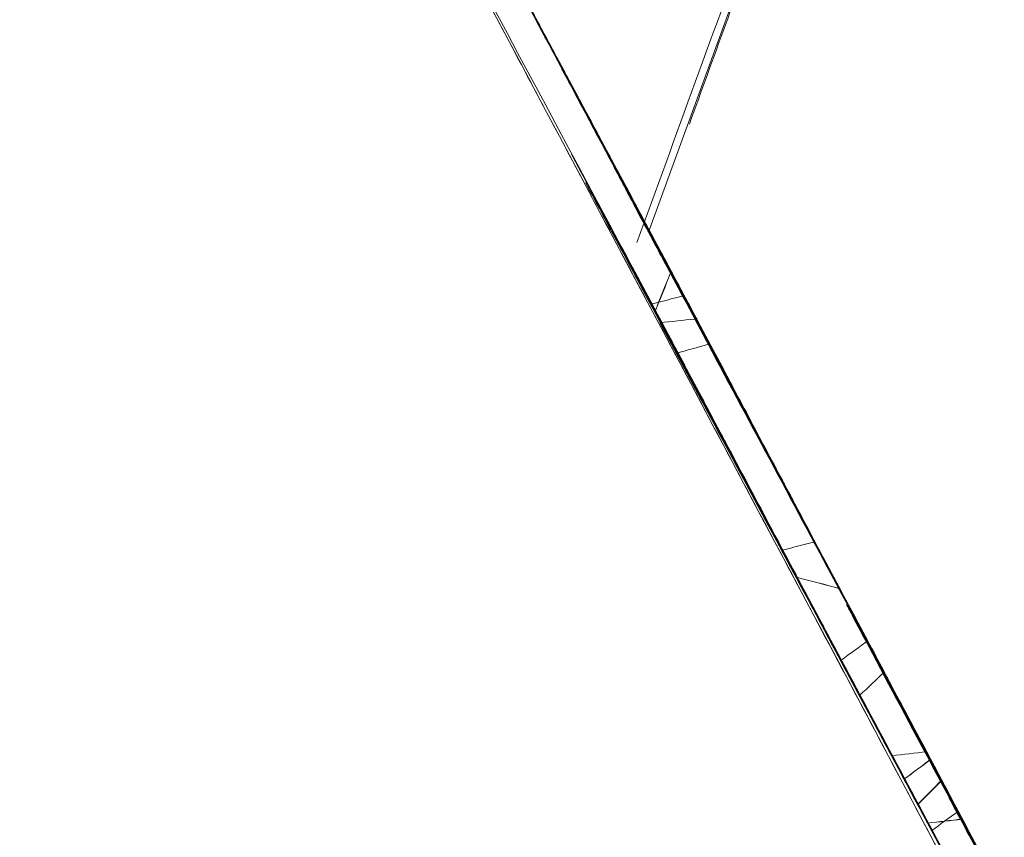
# Model space of a CAD drawing. Header units: millimetres. Extents: x -10 to 594, y 0 to 420.
# Tile 151 of 656: x 203.334 to 203.528, y 149.205 to 149.365. Entities that reach past the tile are written whole.
import ezdxf
from ezdxf.lldxf.tags import DXFTag

# ---------------------------------------------------------------- set-up
doc = ezdxf.new("R2010")
doc.units = ezdxf.units.MM
doc.layers.add('1', color=7, linetype='Continuous', true_color=0xffffff)
doc.styles.add('Calibri', font='txt')
tags = doc.linetypes.add('DASHED', pattern=[25.72, 12.86, -12.86]).pattern_tags.tags
tags[6:7] = [DXFTag(74, 4), DXFTag(75, 0), DXFTag(340, '0'), DXFTag(46, 0.0), DXFTag(50, 0.0), DXFTag(44, 0.0), DXFTag(45, 0.0)]
tags[4:5] = [DXFTag(74, 4), DXFTag(75, 0), DXFTag(340, '0'), DXFTag(46, 0.0), DXFTag(50, 0.0), DXFTag(44, 0.0), DXFTag(45, 0.0)]
doc.dimstyles.get("Standard").update_dxf_attribs({"dimtxt": 0.18, "dimasz": 0.18, "dimexe": 0.18, "dimexo": 0.0625, "dimgap": 0.09, "dimtad": 0, "dimtih": 1, "dimtoh": 1, "dimdec": 4, "dimzin": 0, "dimdsep": 46, "dimtxsty": 'Standard', "dimcen": 0.09, "dimadec": 0, "dimazin": 0, "dimtfac": 1, "dimtdec": 4, "dimtofl": 0, "dimtmove": 0, "dimatfit": 3, "dimfxl": 0, "dimtolj": 1, "dimtzin": 0, "dimarcsym": 0})

# ---------------------------------------------------------------- blocks, each defined once
blk = doc.blocks.new('_U4')
at = {"layer": '1', "color": 18, "lineweight": 13}
for p, q in [((224.19727, 149.33035), (306.66374, 149.33035)), ((304.66374, 149.33035), (304.66374, 62.14488)), ((177.52722, 108.2972), (306.66374, 108.2972))]:
    blk.add_line(p, q, dxfattribs=at)
at = {"layer": '1', "color": 18}
for points in [[(304.66374, 149.33035), (305.60157, 145.83035), (303.72592, 145.83035)], [(304.66374, 108.2972), (303.72592, 111.7972), (305.60157, 111.79721)]]:
    blk.add_solid(points, dxfattribs=at)
at = {"layer": '1', "color": 18, "linetype": 'Continuous', "lineweight": 13, "char_height": 3.5, "attachment_point": 7, "rotation": 90, "line_spacing_factor": 1.399613, "style": 'Calibri'}
for s, insert in [('\\fCalibri|b0|i0;\\W1.0000;SINGLE POINT LIFT* EYE', (315.32677, 51.34946)), ('\\fCalibri|b0|i0;\\W1.0000;0.82', (308.00388, 51.34946))]:
    blk.add_mtext(s, dxfattribs=dict(at, insert=insert))
blk = doc.blocks.new('_U5')
at = {"layer": '1', "color": 18, "lineweight": 13}
for p, q in [((130.42265, 152.16552), (67.06529, 152.16552)), ((69.06529, 152.16552), (69.06529, 136.56803)), ((69.06529, 108.51761), (69.06529, 124.11511)), ((276.7879, 108.51761), (67.06529, 108.51761))]:
    blk.add_line(p, q, dxfattribs=at)
at = {"layer": '1', "color": 18}
for points in [[(69.06529, 152.16552), (70.00312, 148.66553), (68.12747, 148.66552)], [(69.06529, 108.51761), (68.12747, 112.01761), (70.00312, 112.01762)]]:
    blk.add_solid(points, dxfattribs=at)
at = {"layer": '1', "color": 18, "linetype": 'Continuous', "lineweight": 13, "insert": (72.40543, 125.77261), "char_height": 3.5, "attachment_point": 7, "rotation": 90, "line_spacing_factor": 1.399613, "style": 'Calibri'}
blk.add_mtext('\\fCalibri|b0|i0;\\W1.0000;0.87', dxfattribs=at)
blk = doc.blocks.new('_U6')
at = {"layer": '1', "color": 18, "lineweight": 13}
for p, q in [((231.19548, 189.81217), (323.00564, 189.81217)), ((321.00564, 189.81217), (321.00564, 155.28115)), ((321.00564, 108.2972), (321.00564, 142.82823)), ((177.52722, 108.2972), (323.00564, 108.2972))]:
    blk.add_line(p, q, dxfattribs=at)
at = {"layer": '1', "color": 18}
for points in [[(321.00564, 189.81217), (321.94346, 186.31218), (320.06782, 186.31217)], [(321.00564, 108.2972), (320.06782, 111.7972), (321.94346, 111.79721)]]:
    blk.add_solid(points, dxfattribs=at)
at = {"layer": '1', "color": 18, "linetype": 'Continuous', "lineweight": 13, "char_height": 3.5, "attachment_point": 7, "rotation": 90, "line_spacing_factor": 1.399613, "style": 'Calibri'}
for s, insert in [('\\fCalibri|b0|i0;\\W1.0000;LIFTING STROPS* EYE', (331.66867, 125.36451)), ('\\fCalibri|b0|i0;\\W1.0000;2.18', (324.34577, 144.48573))]:
    blk.add_mtext(s, dxfattribs=dict(at, insert=insert))
blk = doc.blocks.new('_U8')
at = {"layer": '1', "color": 18, "lineweight": 13}
for p, q in [((209.04612, 155.04559), (47.06469, 155.04559)), ((49.06469, 155.04559), (49.06469, 138.00807)), ((49.06469, 108.51764), (49.06469, 125.55516)), ((276.7879, 108.51764), (47.06469, 108.51764))]:
    blk.add_line(p, q, dxfattribs=at)
at = {"layer": '1', "color": 18}
for points in [[(49.06469, 155.04559), (50.00251, 151.54559), (48.12687, 151.54559)], [(49.06469, 108.51764), (48.12687, 112.01764), (50.00251, 112.01765)]]:
    blk.add_solid(points, dxfattribs=at)
at = {"layer": '1', "color": 18, "linetype": 'Continuous', "lineweight": 13, "insert": (52.40482, 127.21266), "char_height": 3.5, "attachment_point": 7, "rotation": 90, "line_spacing_factor": 1.399613, "style": 'Calibri'}
blk.add_mtext('\\fCalibri|b0|i0;\\W1.0000;0.93', dxfattribs=at)

msp = doc.modelspace()

# ---------------------------------------------------------------- linework, layer by layer
at = {"layer": '1', "color": 155, "linetype": 'DASHED', "lineweight": 13}
msp.add_line((203.47994, 149.38415), (203.45796, 149.32366), dxfattribs=at)
msp.add_line((203.47994, 149.38415), (203.45796, 149.32366), dxfattribs=at)
at = {"layer": '1', "color": 155, "linetype": 'Continuous', "lineweight": 18}
msp.add_line((203.47957, 149.28338), (203.48007, 149.28247), dxfattribs=at)
for points, knots in [([(203.87674, 147.2864), (203.79781, 147.4347), (203.64099, 147.72968), (203.34149, 148.2938), (203.01215, 148.91434), (202.74375, 149.41856), (202.67982, 149.53829), (202.67982, 149.53829)], [0, 0, 0, 0, 0.125, 0.25, 0.5, 0.75, 1, 1, 1, 1]), ([(202.67982, 149.53829), (202.67992, 149.53809), (202.74389, 149.41828), (203.01215, 148.91434), (203.34149, 148.2938), (203.64099, 147.72968), (203.79781, 147.4347), (203.87674, 147.2864)], [0, 0, 0, 0, 0.249695, 0.499797, 0.749898, 0.874949, 1, 1, 1, 1]), ([(203.89065, 147.29245), (203.81225, 147.43995), (203.6565, 147.73332), (203.35905, 148.29434), (203.032, 148.91142), (202.76552, 149.41273), (202.70206, 149.53175), (202.70206, 149.53174)], [0, 0, 0, 0, 0.125, 0.25, 0.5, 0.75, 1, 1, 1, 1]), ([(202.70206, 149.53174), (202.70206, 149.53174), (202.76552, 149.41273), (203.032, 148.91142), (203.35905, 148.29434), (203.6565, 147.73332), (203.81225, 147.43995), (203.89065, 147.29245)], [0, 0, 0, 0, 0.25, 0.5, 0.75, 0.875, 1, 1, 1, 1]), ([(204.40352, 147.52608), (204.33394, 147.65697), (204.19588, 147.91704), (203.93276, 148.41355), (203.64432, 148.95834), (203.41025, 149.39945), (203.35474, 149.50382), (203.35474, 149.50381)], [0, 0, 0, 0, 0.125, 0.25, 0.5, 0.75, 1, 1, 1, 1]), ([(203.35474, 149.50381), (203.35474, 149.50381), (203.35559, 149.50221), (203.35944, 149.49497), (203.36586, 149.4829), (203.37481, 149.46604), (203.38623, 149.44455), (203.40009, 149.41847), (203.41635, 149.38785), (203.435, 149.35274), (203.45597, 149.31325), (203.47923, 149.26944), (203.50473, 149.22137), (203.53242, 149.16918), (203.56215, 149.11314), (203.5938, 149.05344), (203.62734, 148.99018), (203.66269, 148.92347), (203.69978, 148.85347), (203.73854, 148.78033), (203.77891, 148.7041), (203.82084, 148.62494), (203.86414, 148.5432), (203.90865, 148.45914), (203.95432, 148.37293), (204.00109, 148.28464), (204.04887, 148.19447), (204.09755, 148.10259), (204.14711, 148.00911), (204.18209, 147.94314), (204.20193, 147.90574), (204.20637, 147.89738), (204.2108, 147.88903), (204.21523, 147.88066), (204.21967, 147.8723), (204.22411, 147.86393), (204.22855, 147.85556), (204.233, 147.84718), (204.23744, 147.83881), (204.24189, 147.83042), (204.24634, 147.82204), (204.25079, 147.81365), (204.25525, 147.80525), (204.2597, 147.79686), (204.26416, 147.78846), (204.26862, 147.78005), (204.27309, 147.77164), (204.27755, 147.76323), (204.28202, 147.75481), (204.28649, 147.74639), (204.29096, 147.73797), (204.29543, 147.72954), (204.29991, 147.72111), (204.30439, 147.71268), (204.30887, 147.70424), (204.31335, 147.69579), (204.31784, 147.68735), (204.32233, 147.6789), (204.32682, 147.67044), (204.33131, 147.66198), (204.33581, 147.65352), (204.3403, 147.64505), (204.3448, 147.63658), (204.34931, 147.62811), (204.35381, 147.61963), (204.35832, 147.61114), (204.36283, 147.60265), (204.36734, 147.59416), (204.37185, 147.58567), (204.37637, 147.57717), (204.38089, 147.56866), (204.38541, 147.56015), (204.38994, 147.55164), (204.39446, 147.54312), (204.39899, 147.5346), (204.40201, 147.52892), (204.40352, 147.52608)], [0, 0, 0, 0, 0.031081, 0.062158, 0.093305, 0.1246, 0.155888, 0.187056, 0.218181, 0.249337, 0.280514, 0.31167, 0.342879, 0.374214, 0.405539, 0.436746, 0.467909, 0.4991, 0.530268, 0.561397, 0.592563, 0.623843, 0.655121, 0.686287, 0.717423, 0.748611, 0.779829, 0.811039, 0.842328, 0.873781, 0.876531, 0.879279, 0.882027, 0.884774, 0.887519, 0.890264, 0.893008, 0.895752, 0.898494, 0.901236, 0.903978, 0.906719, 0.909459, 0.912199, 0.914939, 0.917678, 0.920417, 0.923156, 0.925895, 0.928633, 0.931372, 0.934111, 0.936849, 0.939588, 0.942328, 0.945067, 0.947807, 0.950547, 0.953288, 0.956029, 0.95877, 0.961513, 0.964256, 0.966999, 0.969744, 0.972489, 0.975235, 0.977982, 0.98073, 0.98348, 0.98623, 0.988981, 0.991734, 0.994488, 0.997243, 1, 1, 1, 1]), ([(202.54118, 149.49839), (202.54118, 149.49839), (202.60633, 149.37778), (202.87999, 148.8697), (203.21596, 148.24424), (203.52139, 147.67581), (203.68121, 147.37869), (203.76163, 147.22935)], [0, 0, 0, 0, 0.249998, 0.499996, 0.749994, 0.874994, 1, 1, 1, 1]), ([(203.76162, 147.22935), (203.68122, 147.37867), (203.5214, 147.67577), (203.21598, 148.24418), (202.88001, 148.86963), (202.60939, 149.37205), (202.54341, 149.49422), (202.54132, 149.49809)], [0, 0, 0, 0, 0.126041, 0.25209, 0.504187, 0.756285, 1, 1, 1, 1]), ([(203.74123, 147.21788), (203.66117, 147.36624), (203.50202, 147.66143), (203.19786, 148.22624), (202.86328, 148.8477), (202.59091, 149.3523), (202.52611, 149.47203), (202.52611, 149.47203)], [0, 0, 0, 0, 0.125, 0.25, 0.5, 0.75, 1, 1, 1, 1]), ([(202.5262, 149.47185), (202.5282, 149.46816), (202.5938, 149.34694), (202.86328, 148.8477), (203.19786, 148.22624), (203.50202, 147.66143), (203.66117, 147.36624), (203.74123, 147.21788)], [0, 0, 0, 0, 0.243975, 0.495984, 0.747992, 0.873996, 1, 1, 1, 1]), ([(203.56889, 147.13152), (203.48595, 147.28255), (203.32101, 147.58319), (203.00551, 148.15873), (202.65827, 148.79229), (202.37574, 149.30659), (202.30856, 149.4286), (202.30856, 149.4286)], [0, 0, 0, 0, 0.125007, 0.250006, 0.500004, 0.750002, 1, 1, 1, 1]), ([(202.3086, 149.42848), (202.3087, 149.4283), (202.37592, 149.30623), (202.65829, 148.7922), (203.00553, 148.15866), (203.32102, 147.58314), (203.48595, 147.28252), (203.56887, 147.13151)], [0, 0, 0, 0, 0.249721, 0.499816, 0.749912, 0.87496, 1, 1, 1, 1]), ([(203.40455, 149.42416), (203.41501, 149.40461), (203.43593, 149.3655), (203.45684, 149.3264), (203.46729, 149.30686)], [0, 0, 0, 0, 0.499991, 1, 1, 1, 1]), ([(202.33095, 149.42246), (202.33095, 149.42246), (202.39765, 149.30116), (202.67821, 148.78974), (203.02308, 148.15963), (203.33646, 147.58718), (203.50031, 147.28815), (203.58268, 147.13793)], [0, 0, 0, 0, 0.25, 0.5, 0.75, 0.875, 1, 1, 1, 1]), ([(203.58268, 147.13793), (203.50031, 147.28815), (203.33646, 147.58718), (203.02308, 148.15963), (202.67821, 148.78974), (202.39765, 149.30116), (202.33095, 149.42246), (202.33095, 149.42246)], [0, 0, 0, 0, 0.125, 0.25, 0.5, 0.75, 1, 1, 1, 1]), ([(203.40801, 149.41765), (203.41871, 149.39765), (203.44028, 149.35731), (203.46184, 149.31698), (203.47272, 149.29664)], [0, 0, 0, 0, 0.49565, 1, 1, 1, 1]), ([(203.47385, 149.29452), (203.46373, 149.31342), (203.44368, 149.35091), (203.42362, 149.3884), (203.41368, 149.40698)], [0, 0, 0, 0, 0.50441, 1, 1, 1, 1]), ([(203.47583, 149.2907), (203.46647, 149.3082), (203.44804, 149.34266), (203.42961, 149.37712), (203.42054, 149.39408)], [0, 0, 0, 0, 0.50789, 1, 1, 1, 1]), ([(202.16851, 149.38493), (202.16851, 149.38493), (202.23691, 149.26213), (202.5248, 148.74421), (202.87891, 148.10586), (203.20056, 147.5261), (203.36863, 147.22338), (203.4531, 147.07135)], [0, 0, 0, 0, 0.249999, 0.499998, 0.749997, 0.874996, 1, 1, 1, 1]), ([(203.45309, 147.07135), (203.36863, 147.22336), (203.20057, 147.52607), (202.87892, 148.10583), (202.52481, 148.74417), (202.23693, 149.26208), (202.16848, 149.38497), (202.16853, 149.38488), (202.16853, 149.38488)], [0, 0, 0, 0, 0.124949, 0.249903, 0.49981, 0.749718, 0.999625, 1, 1, 1, 1]), ([(203.46797, 149.30552), (203.46178, 149.31709), (203.4494, 149.34024), (203.43702, 149.36339), (203.43084, 149.37496)], [0, 0, 0, 0, 0.50019, 1, 1, 1, 1]), ([(202.82963, 149.37053), (202.82963, 149.37052), (202.88785, 149.26105), (203.13328, 148.7984), (203.43567, 148.22711), (203.71099, 147.70726), (203.85515, 147.43542), (203.9277, 147.29878)], [0, 0, 0, 0, 0.25, 0.5, 0.75, 0.875, 1, 1, 1, 1]), ([(203.9277, 147.29878), (203.85515, 147.43542), (203.71099, 147.70726), (203.43567, 148.22711), (203.13328, 148.7984), (202.88785, 149.26105), (202.82963, 149.37053), (202.82963, 149.37052)], [0, 0, 0, 0, 0.125, 0.25, 0.5, 0.75, 1, 1, 1, 1]), ([(202.15343, 149.35825), (202.15343, 149.35825), (202.22148, 149.23633), (202.50805, 148.72187), (202.86072, 148.08753), (203.18107, 147.51139), (203.34844, 147.21059), (203.43255, 147.05954)], [0, 0, 0, 0, 0.25, 0.5, 0.75, 0.875, 1, 1, 1, 1]), ([(203.43255, 147.05954), (203.34844, 147.21059), (203.18107, 147.51139), (202.86072, 148.08753), (202.50805, 148.72187), (202.22689, 149.22662), (202.15738, 149.35117), (202.15376, 149.35766)], [0, 0, 0, 0, 0.126795, 0.25359, 0.50718, 0.76077, 1, 1, 1, 1]), ([(203.4409, 149.35578), (203.45091, 149.33706), (203.47096, 149.29957), (203.49101, 149.26208), (203.50105, 149.24331)], [0, 0, 0, 0, 0.499331, 1, 1, 1, 1]), ([(203.49555, 149.25355), (203.48666, 149.27017), (203.46917, 149.30287), (203.45168, 149.33556), (203.44309, 149.35163)], [0, 0, 0, 0, 0.508353, 1, 1, 1, 1]), ([(203.45499, 149.32982), (203.4541, 149.33148), (203.45232, 149.33481), (203.45054, 149.33814), (203.44966, 149.3398)], [0, 0, 0, 0, 0.500871, 1, 1, 1, 1]), ([(203.45175, 149.33536), (203.45174, 149.33539), (203.45171, 149.33543), (203.45168, 149.33551), (203.45163, 149.33558), (203.45159, 149.33567), (203.45155, 149.33575), (203.4515, 149.33584), (203.45145, 149.33593), (203.4514, 149.33603), (203.45135, 149.33613), (203.4513, 149.33622), (203.45127, 149.33627), (203.45126, 149.33629), (203.45125, 149.33632), (203.45123, 149.33635), (203.45122, 149.33637), (203.45121, 149.3364), (203.45119, 149.33643), (203.45117, 149.33646), (203.45115, 149.3365), (203.45113, 149.33654), (203.45111, 149.33659), (203.45109, 149.33663), (203.45108, 149.33664)], [0, 0, 0, 0, 0.053173, 0.105636, 0.157394, 0.208448, 0.258803, 0.308462, 0.357429, 0.405708, 0.453302, 0.500216, 0.514169, 0.533039, 0.556847, 0.585599, 0.619302, 0.657959, 0.701571, 0.750141, 0.832563, 0.901674, 0.957482, 1, 1, 1, 1]), ([(203.45108, 149.33664), (203.45112, 149.33657), (203.4512, 149.33642), (203.45131, 149.3362), (203.45143, 149.33599), (203.45155, 149.33578), (203.45166, 149.33556), (203.45177, 149.33535), (203.45188, 149.33515), (203.452, 149.33494), (203.45207, 149.33479), (203.45214, 149.33467), (203.45219, 149.33457), (203.45227, 149.33444), (203.45235, 149.33427), (203.45246, 149.33408), (203.45258, 149.33385), (203.45274, 149.33355), (203.45292, 149.33322), (203.45309, 149.33289), (203.45323, 149.33264), (203.45331, 149.33249), (203.45334, 149.33243)], [0, 0, 0, 0, 0.052548, 0.105833, 0.159858, 0.214628, 0.270146, 0.326414, 0.383437, 0.441216, 0.499755, 0.51701, 0.540402, 0.569948, 0.605658, 0.647534, 0.695582, 0.749801, 0.83233, 0.901534, 0.95742, 1, 1, 1, 1]), ([(203.46099, 149.31796), (203.46022, 149.31941), (203.45868, 149.32231), (203.45637, 149.32667), (203.45406, 149.33102), (203.45252, 149.33391), (203.45175, 149.33536)], [0, 0, 0, 0, 0.249484, 0.499312, 0.749484, 1, 1, 1, 1]), ([(203.48712, 149.2558), (203.48054, 149.2681), (203.46668, 149.29397), (203.45282, 149.31985), (203.44554, 149.33343)], [0, 0, 0, 0, 0.47511, 1, 1, 1, 1]), ([(203.45334, 149.33243), (203.45345, 149.33223), (203.45366, 149.33184), (203.45397, 149.33125), (203.45429, 149.33067), (203.4546, 149.33008), (203.45492, 149.3295), (203.4552, 149.32896), (203.45547, 149.32845), (203.45573, 149.32798), (203.45598, 149.32751), (203.45623, 149.32704), (203.45649, 149.32656), (203.45675, 149.32608), (203.457, 149.3256), (203.45718, 149.32527), (203.45726, 149.32511)], [0, 0, 0, 0, 0.080863, 0.162645, 0.245351, 0.328992, 0.413573, 0.499102, 0.567398, 0.634005, 0.698952, 0.762271, 0.823996, 0.884166, 0.942819, 1, 1, 1, 1]), ([(203.51563, 149.21583), (203.5056, 149.23459), (203.48556, 149.27206), (203.46552, 149.30953), (203.45551, 149.32823)], [0, 0, 0, 0, 0.500722, 1, 1, 1, 1]), ([(203.44919, 149.32656), (203.45948, 149.30732), (203.48006, 149.26885), (203.50063, 149.23037), (203.51093, 149.21113)], [0, 0, 0, 0, 0.499974, 1, 1, 1, 1]), ([(203.45086, 149.3238), (203.45209, 149.32147), (203.45462, 149.31671), (203.45715, 149.31195), (203.45844, 149.30952)], [0, 0, 0, 0, 0.48762, 1, 1, 1, 1]), ([(203.46097, 149.31796), (203.47092, 149.29936), (203.49084, 149.26211), (203.51077, 149.22485), (203.52075, 149.20619)], [0, 0, 0, 0, 0.499236, 1, 1, 1, 1]), ([(203.45535, 149.31565), (203.45527, 149.31581), (203.45509, 149.31614), (203.45492, 149.31647), (203.45483, 149.31663)], [0, 0, 0, 0, 0.500019, 1, 1, 1, 1]), ([(203.46228, 149.31564), (203.47093, 149.29946), (203.48799, 149.26757), (203.50505, 149.23567), (203.51346, 149.21995)], [0, 0, 0, 0, 0.507216, 1, 1, 1, 1]), ([(203.49586, 149.2395), (203.48557, 149.25874), (203.47219, 149.28376), (203.45881, 149.30877), (203.45573, 149.31453)], [0, 0, 0, 0, 0.769461, 1, 1, 1, 1]), ([(203.50828, 149.21612), (203.49961, 149.23232), (203.48324, 149.26294), (203.46686, 149.29355), (203.45915, 149.30797)], [0, 0, 0, 0, 0.529137, 1, 1, 1, 1]), ([(203.45915, 149.30797), (203.46555, 149.29603), (203.47901, 149.27091), (203.49246, 149.24579), (203.49952, 149.23261)], [0, 0, 0, 0, 0.47515, 1, 1, 1, 1]), ([(203.51283, 149.20744), (203.50419, 149.2236), (203.48664, 149.25641), (203.46909, 149.28922), (203.46018, 149.30587)], [0, 0, 0, 0, 0.492534, 1, 1, 1, 1]), ([(203.46398, 149.29954), (203.46371, 149.30003), (203.46318, 149.30103), (203.46265, 149.30204), (203.46238, 149.30255)], [0, 0, 0, 0, 0.500003, 1, 1, 1, 1]), ([(203.46285, 149.30118), (203.46304, 149.30083), (203.47113, 149.28571), (203.47922, 149.27058), (203.48712, 149.2558)], [0, 0, 0, 0, 0.022754, 1, 1, 1, 1]), ([(203.52228, 149.20322), (203.51336, 149.2199), (203.49581, 149.2527), (203.47827, 149.2855), (203.46964, 149.30163)], [0, 0, 0, 0, 0.508427, 1, 1, 1, 1]), ([(203.46338, 149.29985), (203.47228, 149.2832), (203.48983, 149.25039), (203.50738, 149.21758), (203.51602, 149.20142)], [0, 0, 0, 0, 0.507465, 1, 1, 1, 1]), ([(203.48113, 149.26724), (203.4797, 149.26992), (203.47685, 149.2753), (203.47398, 149.2807), (203.47254, 149.2834)], [0, 0, 0, 0, 0.500008, 1, 1, 1, 1]), ([(203.48007, 149.28247), (203.48017, 149.28227), (203.48038, 149.28187), (203.4807, 149.28129), (203.48101, 149.2807), (203.48133, 149.28012), (203.48164, 149.27953), (203.48193, 149.27899), (203.4822, 149.27849), (203.48245, 149.27802), (203.4827, 149.27755), (203.48296, 149.27707), (203.48321, 149.27659), (203.48347, 149.27611), (203.48373, 149.27564), (203.4839, 149.27531), (203.48399, 149.27515)], [0, 0, 0, 0, 0.08086, 0.162639, 0.245345, 0.328986, 0.413569, 0.499101, 0.567403, 0.634014, 0.698963, 0.762283, 0.824008, 0.884175, 0.942824, 1, 1, 1, 1]), ([(203.47556, 149.2776), (203.47699, 149.27491), (203.47991, 149.26941), (203.48282, 149.26394), (203.4843, 149.26114)], [0, 0, 0, 0, 0.489268, 1, 1, 1, 1]), ([(202.82034, 149.27263), (202.82034, 149.27263), (202.87656, 149.1672), (203.11406, 148.72096), (203.40719, 148.16914), (203.67415, 147.6669), (203.81389, 147.40433), (203.88419, 147.27238)], [0, 0, 0, 0, 0.25, 0.5, 0.75, 0.875, 1, 1, 1, 1]), ([(203.86343, 147.31135), (203.80015, 147.43016), (203.66758, 147.67927), (203.40719, 148.16914), (203.11406, 148.72096), (202.87656, 149.1672), (202.82034, 149.27263), (202.82034, 149.27263)], [0, 0, 0, 0, 0.114092, 0.240651, 0.493767, 0.746884, 1, 1, 1, 1]), ([(203.4876, 149.26838), (203.48756, 149.26844), (203.48749, 149.26857), (203.48738, 149.26878), (203.48727, 149.26898), (203.48716, 149.26918), (203.48705, 149.26939), (203.48694, 149.26959), (203.48683, 149.2698), (203.48672, 149.27), (203.48664, 149.27017), (203.48658, 149.27027), (203.48654, 149.27034), (203.4865, 149.27041), (203.48646, 149.2705), (203.4864, 149.2706), (203.48634, 149.27071), (203.48628, 149.27083), (203.4862, 149.27099), (203.4861, 149.27117), (203.48599, 149.27136), (203.48591, 149.27152), (203.48585, 149.27163), (203.48583, 149.27167)], [0, 0, 0, 0, 0.059992, 0.118868, 0.176639, 0.233316, 0.288912, 0.343439, 0.39691, 0.449341, 0.500747, 0.514959, 0.533972, 0.557836, 0.586575, 0.620202, 0.658725, 0.702151, 0.750482, 0.832996, 0.902071, 0.957726, 1, 1, 1, 1]), ([(203.49691, 149.25038), (203.49695, 149.25031), (203.49703, 149.25017), (203.49714, 149.24996), (203.49725, 149.24975), (203.49736, 149.24955), (203.49747, 149.24934), (203.49758, 149.24914), (203.49769, 149.24894), (203.4978, 149.24874), (203.4979, 149.24855), (203.49801, 149.24835), (203.49808, 149.24821), (203.49814, 149.2481), (203.49819, 149.24802), (203.49824, 149.24791), (203.49831, 149.24778), (203.4984, 149.24762), (203.49849, 149.24744), (203.4986, 149.24724), (203.49873, 149.24701), (203.4989, 149.24668), (203.49911, 149.2463), (203.49933, 149.24589), (203.4995, 149.24558), (203.49959, 149.2454), (203.49963, 149.24533)], [0, 0, 0, 0, 0.0422, 0.085037, 0.128512, 0.17263, 0.217394, 0.262807, 0.308871, 0.355591, 0.402968, 0.451006, 0.499706, 0.51281, 0.529559, 0.549971, 0.574057, 0.601822, 0.633271, 0.668406, 0.707229, 0.749742, 0.832347, 0.901582, 0.957459, 1, 1, 1, 1]), ([(203.49963, 149.24533), (203.49969, 149.24522), (203.49981, 149.24499), (203.49999, 149.24466), (203.50017, 149.24433), (203.50035, 149.24399), (203.50053, 149.24366), (203.5007, 149.24333), (203.50088, 149.243), (203.50106, 149.24267), (203.50124, 149.24233), (203.50137, 149.24209), (203.50147, 149.2419), (203.50154, 149.24176), (203.50164, 149.24159), (203.50175, 149.24137), (203.50189, 149.24112), (203.50204, 149.24083), (203.50222, 149.24051), (203.50245, 149.24006), (203.50273, 149.23955), (203.50301, 149.23903), (203.50323, 149.23861), (203.50336, 149.23837), (203.50342, 149.23827)], [0, 0, 0, 0, 0.047614, 0.095722, 0.144331, 0.193443, 0.243065, 0.293199, 0.34385, 0.395023, 0.446721, 0.498947, 0.513816, 0.533342, 0.55755, 0.586454, 0.62006, 0.658374, 0.701398, 0.749134, 0.8319, 0.90129, 0.957316, 1, 1, 1, 1]), ([(203.50354, 149.23855), (203.50346, 149.23868), (203.50332, 149.23895), (203.50311, 149.23935), (203.50289, 149.23976), (203.50267, 149.24017), (203.50246, 149.24057), (203.50226, 149.24093), (203.5021, 149.24124), (203.50197, 149.24148), (203.50184, 149.24172), (203.50172, 149.24196), (203.50159, 149.2422), (203.50147, 149.24243), (203.50134, 149.24267), (203.50122, 149.2429), (203.50114, 149.24305), (203.5011, 149.24312)], [0, 0, 0, 0, 0.087051, 0.172608, 0.256695, 0.339337, 0.42056, 0.500393, 0.548602, 0.598506, 0.650168, 0.703648, 0.758999, 0.816268, 0.8755, 0.936732, 1, 1, 1, 1]), ([(203.50356, 149.23854), (203.50329, 149.23905), (203.50266, 149.24023), (203.50204, 149.24141), (203.50168, 149.24209)], [0, 0, 0, 0, 0.428271, 1, 1, 1, 1]), ([(203.50423, 149.23655), (203.50437, 149.2363), (203.50464, 149.23579), (203.50492, 149.23528), (203.50506, 149.23503)], [0, 0, 0, 0, 0.49689, 1, 1, 1, 1]), ([(203.50518, 149.23492), (203.50516, 149.23495), (203.50513, 149.23501), (203.50508, 149.2351), (203.50502, 149.2352), (203.50497, 149.2353), (203.50491, 149.23541), (203.50485, 149.23552), (203.50479, 149.23563), (203.50473, 149.23574), (203.50468, 149.23583), (203.50465, 149.2359), (203.50463, 149.23593), (203.50461, 149.23597), (203.50459, 149.23601), (203.50456, 149.23606), (203.50453, 149.23611), (203.5045, 149.23617), (203.50446, 149.23624), (203.50442, 149.23631), (203.50439, 149.23637), (203.50436, 149.23642), (203.50435, 149.23644)], [0, 0, 0, 0, 0.059414, 0.117739, 0.174979, 0.23114, 0.286228, 0.34025, 0.393212, 0.445122, 0.495987, 0.512495, 0.535452, 0.564889, 0.60082, 0.643253, 0.692192, 0.74764, 0.831041, 0.900893, 0.957206, 1, 1, 1, 1]), ([(203.50783, 149.22997), (203.50776, 149.2301), (203.50763, 149.23034), (203.50743, 149.23072), (203.50723, 149.23109), (203.50703, 149.23147), (203.50682, 149.23185), (203.50662, 149.23223), (203.50644, 149.23257), (203.50629, 149.23284), (203.50618, 149.23306), (203.50606, 149.23327), (203.50595, 149.23348), (203.50584, 149.23369), (203.50572, 149.2339), (203.50561, 149.23411), (203.5055, 149.23431), (203.50539, 149.23452), (203.50528, 149.23472), (203.50521, 149.23485), (203.50518, 149.23492)], [0, 0, 0, 0, 0.075815, 0.149877, 0.222212, 0.29285, 0.361823, 0.429163, 0.494908, 0.532721, 0.572021, 0.612863, 0.655296, 0.699362, 0.745102, 0.79255, 0.841738, 0.892692, 0.945438, 1, 1, 1, 1]), ([(203.51207, 149.22205), (203.51172, 149.22271), (203.51101, 149.22404), (203.50995, 149.22602), (203.50889, 149.228), (203.50818, 149.22932), (203.50783, 149.22997)], [0, 0, 0, 0, 0.248824, 0.498429, 0.748819, 1, 1, 1, 1]), ([(202.68719, 149.22578), (202.68719, 149.22578), (202.74434, 149.11986), (202.98584, 148.67142), (203.28403, 148.11675), (203.54948, 147.62324), (203.68494, 147.37166), (203.74996, 147.251)], [0, 0, 0, 0, 0.252797, 0.505593, 0.75839, 0.884788, 1, 1, 1, 1]), ([(203.74996, 147.251), (203.68494, 147.37166), (203.54948, 147.62324), (203.28403, 148.11675), (202.98584, 148.67142), (202.74434, 149.11986), (202.68719, 149.22578), (202.68719, 149.22578)], [0, 0, 0, 0, 0.115212, 0.24161, 0.494407, 0.747203, 1, 1, 1, 1]), ([(203.51341, 149.21999), (203.51377, 149.21931), (203.5145, 149.21794), (203.51523, 149.21657), (203.51559, 149.21588)], [0, 0, 0, 0, 0.498537, 1, 1, 1, 1]), ([(203.51092, 149.21113), (203.51048, 149.21196), (203.5096, 149.21363), (203.50872, 149.21529), (203.50827, 149.21612)], [0, 0, 0, 0, 0.500055, 1, 1, 1, 1])]:
    msp.add_open_spline(points, degree=3, knots=knots, dxfattribs=at)
for points, degree in [([(203.46729, 149.30686), (203.44638, 149.34595), (203.42547, 149.38505), (203.40455, 149.42416)], 3), ([(203.39797, 149.42298), (203.41944, 149.38283), (203.44091, 149.34268), (203.46238, 149.30254)], 3), ([(203.47272, 149.29665), (203.45116, 149.33697), (203.42959, 149.37731), (203.40801, 149.41765)], 3), ([(203.41369, 149.40698), (203.43375, 149.36949), (203.4538, 149.332), (203.47385, 149.29451)], 3), ([(203.41923, 149.39656), (203.43766, 149.3621), (203.45608, 149.32764), (203.47451, 149.29319)], 3), ([(203.47451, 149.29319), (203.45609, 149.32764), (203.43766, 149.3621), (203.41923, 149.39656)], 3), ([(203.42054, 149.39409), (203.43898, 149.35962), (203.45741, 149.32516), (203.47583, 149.29071)], 3), ([(203.43736, 149.36247), (203.43387, 149.36905), (203.43036, 149.37564), (203.42683, 149.38226)], 3), ([(203.42684, 149.38222), (203.44723, 149.34411), (203.46761, 149.30601), (203.48799, 149.26791)], 3), ([(203.42685, 149.38222), (203.43037, 149.3756), (203.43388, 149.36899), (203.43738, 149.3624)], 3), ([(203.48799, 149.26791), (203.46761, 149.30601), (203.44723, 149.34411), (203.42685, 149.38222)], 3), ([(203.43084, 149.37496), (203.44322, 149.35181), (203.4556, 149.32866), (203.46797, 149.30552)], 3), ([(203.4322, 149.37245), (203.4341, 149.3689), (203.436, 149.36535), (203.4379, 149.3618)], 3), ([(203.43339, 149.37017), (203.44492, 149.34862), (203.45644, 149.32707), (203.46797, 149.30552)], 3), ([(203.46797, 149.30552), (203.45644, 149.32706), (203.44492, 149.34861), (203.43339, 149.37016)], 3), ([(203.43695, 149.36355), (203.43639, 149.36461), (203.43582, 149.36567), (203.43526, 149.36673)], 3), ([(203.4358, 149.36571), (203.43722, 149.36305), (203.43864, 149.3604), (203.44006, 149.35774)], 3), ([(203.46691, 149.3072), (203.45656, 149.32655), (203.44621, 149.34591), (203.43586, 149.36527)], 3), ([(203.4378, 149.36163), (203.43715, 149.36284), (203.43651, 149.36405), (203.43586, 149.36527)], 3), ([(203.44523, 149.34774), (203.44231, 149.35322), (203.43939, 149.35873), (203.43645, 149.36424)], 3), ([(203.43645, 149.36424), (203.44338, 149.35129), (203.45031, 149.33834), (203.45723, 149.32539)], 3), ([(203.43998, 149.35788), (203.43897, 149.35977), (203.43796, 149.36166), (203.43695, 149.36355)], 3), ([(203.43738, 149.3624), (203.44, 149.35751), (203.44261, 149.35262), (203.44523, 149.34774)], 3), ([(203.4379, 149.3618), (203.43891, 149.35991), (203.43992, 149.35802), (203.44093, 149.35613)], 3), ([(203.44567, 149.34724), (203.44378, 149.35079), (203.44188, 149.35434), (203.43998, 149.35788)], 3), ([(203.44006, 149.35774), (203.44191, 149.35429), (203.44375, 149.35085), (203.44559, 149.3474)], 3), ([(203.4409, 149.35578), (203.44164, 149.35439), (203.44237, 149.35301), (203.4431, 149.35163)], 3), ([(203.50106, 149.24331), (203.48101, 149.2808), (203.46096, 149.31829), (203.4409, 149.35578)], 3), ([(203.44093, 149.35613), (203.44153, 149.35501), (203.44212, 149.3539), (203.44272, 149.35278)], 3), ([(203.44222, 149.35372), (203.44181, 149.35448), (203.4414, 149.35525), (203.44099, 149.35603)], 3), ([(203.44099, 149.35603), (203.44766, 149.34355), (203.45434, 149.33107), (203.46101, 149.3186)], 3), ([(203.44375, 149.35086), (203.44324, 149.35181), (203.44273, 149.35276), (203.44222, 149.35372)], 3), ([(203.4431, 149.35163), (203.46059, 149.31894), (203.47808, 149.28625), (203.49556, 149.25356)], 3), ([(203.44326, 149.35176), (203.44379, 149.35076), (203.44433, 149.34976), (203.44486, 149.34876)], 3), ([(203.44655, 149.34562), (203.44561, 149.34737), (203.44468, 149.34911), (203.44375, 149.35086)], 3), ([(203.44486, 149.34876), (203.44584, 149.34693), (203.44682, 149.3451), (203.4478, 149.34327)], 3), ([(203.44559, 149.3474), (203.44695, 149.34487), (203.4483, 149.34233), (203.44966, 149.3398)], 3), ([(203.45061, 149.33802), (203.44926, 149.34055), (203.4479, 149.34309), (203.44655, 149.34562)], 3), ([(203.46941, 149.2892), (203.46053, 149.30581), (203.45165, 149.32241), (203.44277, 149.33902)], 3), ([(203.46782, 149.2922), (203.45947, 149.30781), (203.45112, 149.32342), (203.44278, 149.33902)], 3), ([(203.44278, 149.33902), (203.45112, 149.32342), (203.45947, 149.30781), (203.46782, 149.2922)], 3), ([(203.44281, 149.33904), (203.45155, 149.3227), (203.46029, 149.30636), (203.46903, 149.29002)], 3), ([(203.46903, 149.29002), (203.46029, 149.30636), (203.45155, 149.3227), (203.44281, 149.33904)], 3), ([(203.46777, 149.2924), (203.45946, 149.30795), (203.45114, 149.3235), (203.44283, 149.33905)], 3), ([(203.44283, 149.33905), (203.45114, 149.3235), (203.45946, 149.30795), (203.46777, 149.2924)], 3), ([(203.44966, 149.3398), (203.45144, 149.33647), (203.45322, 149.33314), (203.455, 149.32982)], 3), ([(203.46238, 149.30254), (203.45625, 149.314), (203.45013, 149.32545), (203.444, 149.3369)], 3), ([(203.45462, 149.33053), (203.45328, 149.33303), (203.45195, 149.33552), (203.45061, 149.33802)], 3), ([(203.44392, 149.33686), (203.45242, 149.32097), (203.46091, 149.30509), (203.46941, 149.2892)], 3), ([(203.45189, 149.33562), (203.45278, 149.33396), (203.45367, 149.3323), (203.45455, 149.33063)], 3), ([(203.44554, 149.33343), (203.45941, 149.30755), (203.47327, 149.28167), (203.48712, 149.2558)], 3), ([(203.45224, 149.33447), (203.46668, 149.3075), (203.48112, 149.28054), (203.49555, 149.25358)], 3), ([(203.45225, 149.33442), (203.45335, 149.33236), (203.45444, 149.33029), (203.45554, 149.32824)], 3), ([(203.49556, 149.25356), (203.48113, 149.2805), (203.46669, 149.30746), (203.45225, 149.33442)], 3), ([(203.45362, 149.33241), (203.4538, 149.33207), (203.45398, 149.33172), (203.45417, 149.33138)], 3), ([(203.45417, 149.33138), (203.45399, 149.33172), (203.4538, 149.33206), (203.45362, 149.3324)], 3), ([(203.45362, 149.3324), (203.45499, 149.32985), (203.45635, 149.3273), (203.45771, 149.32475)], 3), ([(203.45693, 149.32622), (203.45601, 149.32794), (203.45509, 149.32966), (203.45417, 149.33138)], 3), ([(203.45856, 149.32316), (203.45724, 149.32562), (203.45593, 149.32807), (203.45462, 149.33053)], 3), ([(203.455, 149.32982), (203.45631, 149.32736), (203.45763, 149.3249), (203.45894, 149.32244)], 3), ([(203.45554, 149.32824), (203.47557, 149.29077), (203.49561, 149.2533), (203.51565, 149.21583)], 3), ([(203.51093, 149.21113), (203.49035, 149.24961), (203.46977, 149.28808), (203.44919, 149.32656)], 3), ([(203.46167, 149.31733), (203.45992, 149.32059), (203.45817, 149.32386), (203.45643, 149.32713)], 3), ([(203.45977, 149.32089), (203.45883, 149.32267), (203.45788, 149.32444), (203.45693, 149.32622)], 3), ([(203.46481, 149.31117), (203.46228, 149.31592), (203.45975, 149.32068), (203.45722, 149.32545)], 3), ([(203.45723, 149.32539), (203.45977, 149.32062), (203.4623, 149.31585), (203.46483, 149.3111)], 3), ([(203.45844, 149.30952), (203.45592, 149.31427), (203.45339, 149.31902), (203.45086, 149.32379)], 3), ([(203.45726, 149.32511), (203.45841, 149.32298), (203.45955, 149.32084), (203.46069, 149.31871)], 3), ([(203.45771, 149.32475), (203.45958, 149.32126), (203.46145, 149.31776), (203.46332, 149.31427)], 3), ([(203.45846, 149.32333), (203.45926, 149.32183), (203.46006, 149.32034), (203.46086, 149.31885)], 3), ([(203.4611, 149.31841), (203.46025, 149.32), (203.4594, 149.32158), (203.45856, 149.32316)], 3), ([(203.45894, 149.32244), (203.46066, 149.31923), (203.46237, 149.31603), (203.46409, 149.31282)], 3), ([(203.45236, 149.32125), (203.45312, 149.31984), (203.45388, 149.31842), (203.45463, 149.31701)], 3), ([(203.54503, 149.14747), (203.45262, 149.32049)], 1), ([(203.46138, 149.31789), (203.46084, 149.31889), (203.46031, 149.31989), (203.45977, 149.32089)], 3), ([(203.459, 149.30884), (203.45721, 149.31217), (203.45543, 149.3155), (203.45365, 149.31883)], 3), ([(203.46069, 149.31871), (203.46281, 149.31474), (203.46494, 149.31077), (203.46706, 149.30681)], 3), ([(203.46086, 149.31885), (203.46121, 149.31819), (203.46156, 149.31753), (203.46192, 149.31687)], 3), ([(203.4643, 149.31193), (203.46316, 149.31407), (203.46201, 149.3162), (203.46087, 149.31834)], 3), ([(203.52077, 149.2062), (203.50085, 149.24345), (203.48092, 149.28071), (203.46099, 149.31796)], 3), ([(203.46224, 149.31629), (203.46186, 149.317), (203.46148, 149.3177), (203.4611, 149.31841)], 3), ([(203.46137, 149.3179), (203.46155, 149.31756), (203.46174, 149.31722), (203.46192, 149.31688)], 3), ([(203.45463, 149.31701), (203.45498, 149.31636), (203.45533, 149.3157), (203.45568, 149.31505)], 3), ([(203.46224, 149.31567), (203.46121, 149.3131), (203.46018, 149.31053), (203.45915, 149.30797)], 3), ([(203.45915, 149.30797), (203.4602, 149.31053), (203.46124, 149.31308), (203.46228, 149.31564)], 3), ([(203.46664, 149.30803), (203.46498, 149.31113), (203.46333, 149.31423), (203.46167, 149.31733)], 3), ([(203.50431, 149.23714), (203.49029, 149.26331), (203.47627, 149.28948), (203.46224, 149.31567)], 3), ([(203.46229, 149.31564), (203.47631, 149.28946), (203.49034, 149.26328), (203.50435, 149.2371)], 3), ([(203.51347, 149.21995), (203.49641, 149.25185), (203.47935, 149.28374), (203.46229, 149.31564)], 3), ([(203.45573, 149.31453), (203.46911, 149.28952), (203.48248, 149.26451), (203.49586, 149.2395)], 3), ([(203.46332, 149.31427), (203.46477, 149.31155), (203.46623, 149.30883), (203.46768, 149.30611)], 3), ([(203.46409, 149.31282), (203.46534, 149.31049), (203.46659, 149.30815), (203.46784, 149.30582)], 3), ([(203.45844, 149.30952), (203.46056, 149.31007), (203.46268, 149.31062), (203.46481, 149.31117)], 3), ([(203.46483, 149.3111), (203.46744, 149.30621), (203.47006, 149.30133), (203.47267, 149.29644)], 3), ([(203.46507, 149.31074), (203.47069, 149.30022), (203.47632, 149.28971), (203.48194, 149.27919)], 3), ([(203.46788, 149.29187), (203.46473, 149.29775), (203.46159, 149.30363), (203.45844, 149.30952)], 3), ([(203.46292, 149.3015), (203.46161, 149.30395), (203.46031, 149.30639), (203.459, 149.30884)], 3), ([(203.45915, 149.30797), (203.47553, 149.27735), (203.4919, 149.24674), (203.50828, 149.21612)], 3), ([(203.49952, 149.23261), (203.48607, 149.25772), (203.47261, 149.28284), (203.45915, 149.30797)], 3), ([(203.46018, 149.30587), (203.46246, 149.30611), (203.46475, 149.30636), (203.46703, 149.3066)], 3), ([(203.4603, 149.30614), (203.46283, 149.30137), (203.46536, 149.29661), (203.46788, 149.29187)], 3), ([(203.47556, 149.2776), (203.47048, 149.28711), (203.46539, 149.29662), (203.4603, 149.30614)], 3), ([(203.46703, 149.3066), (203.48457, 149.27379), (203.50212, 149.24099), (203.51966, 149.20818)], 3), ([(203.51968, 149.20818), (203.50213, 149.24098), (203.48458, 149.27379), (203.46704, 149.30659)], 3), ([(203.46704, 149.30659), (203.46792, 149.30493), (203.46879, 149.30328), (203.46967, 149.30163)], 3), ([(203.46018, 149.30587), (203.47773, 149.27306), (203.49528, 149.24025), (203.51283, 149.20744)], 3), ([(203.46338, 149.29985), (203.46231, 149.30185), (203.46125, 149.30386), (203.46018, 149.30587)], 3), ([(203.46238, 149.30254), (203.46292, 149.30153), (203.46345, 149.30053), (203.46398, 149.29953)], 3), ([(203.48712, 149.2558), (203.47903, 149.27093), (203.47094, 149.28605), (203.46286, 149.30118)], 3), ([(203.46398, 149.29953), (203.46363, 149.30019), (203.46328, 149.30085), (203.46292, 149.3015)], 3), ([(203.48287, 149.26396), (203.47623, 149.27638), (203.46959, 149.2888), (203.46294, 149.30122)], 3), ([(203.46294, 149.30122), (203.46959, 149.2888), (203.47623, 149.27638), (203.48287, 149.26396)], 3), ([(203.46964, 149.30163), (203.46756, 149.30104), (203.46547, 149.30044), (203.46338, 149.29985)], 3), ([(203.46967, 149.30163), (203.48722, 149.26883), (203.50476, 149.23603), (203.52231, 149.20322)], 3), ([(203.51603, 149.20142), (203.49848, 149.23423), (203.48093, 149.26704), (203.46338, 149.29985)], 3), ([(203.46431, 149.29881), (203.46548, 149.2966), (203.46665, 149.2944), (203.46781, 149.29221)], 3), ([(203.46431, 149.2988), (203.46705, 149.29367), (203.4698, 149.28853), (203.47255, 149.2834)], 3), ([(203.46782, 149.2922), (203.46665, 149.2944), (203.46548, 149.2966), (203.46431, 149.2988)], 3), ([(203.46505, 149.29752), (203.4649, 149.29781), (203.46474, 149.2981), (203.46459, 149.29839)], 3), ([(203.4745, 149.29321), (203.47334, 149.29541), (203.47217, 149.29761), (203.471, 149.29981)], 3), ([(203.47759, 149.28748), (203.47539, 149.29158), (203.4732, 149.29568), (203.47101, 149.29978)], 3), ([(203.47101, 149.29978), (203.47218, 149.29758), (203.47335, 149.29538), (203.47451, 149.29319)], 3), ([(203.46777, 149.2924), (203.46819, 149.2916), (203.46861, 149.29081), (203.46903, 149.29002)], 3), ([(203.47583, 149.29071), (203.47701, 149.28849), (203.47818, 149.28629), (203.47935, 149.28408)], 3), ([(203.4729, 149.28264), (203.47174, 149.28482), (203.47057, 149.28701), (203.46941, 149.2892)], 3), ([(203.47752, 149.28723), (203.4782, 149.28594), (203.47889, 149.28466), (203.47957, 149.28338)], 3), ([(203.47349, 149.28162), (203.4731, 149.28236), (203.4727, 149.28311), (203.47231, 149.28385)], 3), ([(203.47255, 149.2834), (203.47542, 149.27799), (203.47829, 149.2726), (203.48113, 149.26724)], 3), ([(203.47935, 149.28408), (203.48154, 149.28), (203.48372, 149.27591), (203.48591, 149.27183)], 3), ([(203.48113, 149.26724), (203.47838, 149.27237), (203.47564, 149.2775), (203.4729, 149.28264)], 3), ([(203.49068, 149.26279), (203.48777, 149.26826), (203.48485, 149.27374), (203.48193, 149.27924)], 3), ([(203.48194, 149.27919), (203.48487, 149.27368), (203.48779, 149.26819), (203.4907, 149.26271)], 3), ([(203.4843, 149.26114), (203.4814, 149.26661), (203.47849, 149.27209), (203.47556, 149.2776)], 3), ([(203.48399, 149.27515), (203.48513, 149.27301), (203.48628, 149.27088), (203.48742, 149.26874)], 3), ([(203.48742, 149.26874), (203.48912, 149.26557), (203.49081, 149.2624), (203.49251, 149.25922)], 3), ([(203.49102, 149.26197), (203.48988, 149.26411), (203.48874, 149.26624), (203.4876, 149.26838)], 3), ([(203.48287, 149.26396), (203.48651, 149.25711), (203.49014, 149.25029), (203.49374, 149.24349)], 3), ([(203.4843, 149.26114), (203.48643, 149.26169), (203.48855, 149.26224), (203.49068, 149.26279)], 3), ([(203.4907, 149.26271), (203.49331, 149.25783), (203.49593, 149.25294), (203.49854, 149.24805)], 3), ([(203.49357, 149.25721), (203.49272, 149.2588), (203.49187, 149.26038), (203.49102, 149.26197)], 3), ([(203.49374, 149.24349), (203.4906, 149.24937), (203.48745, 149.25525), (203.4843, 149.26114)], 3), ([(203.49303, 149.2581), (203.49896, 149.247), (203.5049, 149.2359), (203.51084, 149.2248)], 3), ([(203.49555, 149.25358), (203.49274, 149.25432), (203.48993, 149.25506), (203.48712, 149.2558)], 3), ([(203.48712, 149.2558), (203.48993, 149.25505), (203.49274, 149.2543), (203.49555, 149.25355)], 3), ([(203.49778, 149.24934), (203.49637, 149.25197), (203.49497, 149.25459), (203.49357, 149.25721)], 3), ([(203.49672, 149.25135), (203.4988, 149.24745), (203.50089, 149.24354), (203.50297, 149.23964)], 3), ([(203.51072, 149.22432), (203.50648, 149.2323), (203.50224, 149.24029), (203.49799, 149.2483)], 3), ([(203.50105, 149.24331), (203.49932, 149.24204), (203.49759, 149.24077), (203.49586, 149.2395)], 3), ([(203.50435, 149.2371), (203.50326, 149.23917), (203.50216, 149.24124), (203.50106, 149.24331)], 3), ([(203.49586, 149.2395), (203.49708, 149.2372), (203.4983, 149.2349), (203.49952, 149.23261)], 3), ([(203.50297, 149.23964), (203.50476, 149.23629), (203.50655, 149.23293), (203.50834, 149.22958)], 3), ([(203.50342, 149.23827), (203.50523, 149.23487), (203.50705, 149.23148), (203.50887, 149.22808)], 3), ([(203.49952, 149.23261), (203.50112, 149.23412), (203.50271, 149.23563), (203.50431, 149.23714)], 3), ([(203.50834, 149.22958), (203.5094, 149.2276), (203.51045, 149.22562), (203.51151, 149.22364)], 3), ([(203.50887, 149.22808), (203.51494, 149.21674), (203.521, 149.2054), (203.52707, 149.19406)], 3), ([(203.54383, 149.16243), (203.53279, 149.18306), (203.52175, 149.20369), (203.51072, 149.22432)], 3), ([(203.51151, 149.22364), (203.5146, 149.21782), (203.51769, 149.212), (203.52077, 149.2062)], 3), ([(203.51264, 149.22148), (203.51036, 149.22121), (203.50808, 149.22094), (203.5058, 149.22067)], 3), ([(203.53027, 149.18804), (203.5242, 149.19938), (203.51814, 149.21072), (203.51207, 149.22205)], 3), ([(203.51965, 149.20825), (203.51731, 149.21265), (203.51498, 149.21706), (203.51264, 149.22148)], 3), ([(203.51893, 149.20966), (203.51684, 149.21357), (203.51475, 149.21747), (203.51266, 149.22138)], 3), ([(203.51266, 149.22138), (203.515, 149.21698), (203.51734, 149.21257), (203.51968, 149.20818)], 3), ([(203.5058, 149.22067), (203.50815, 149.21626), (203.51049, 149.21184), (203.51283, 149.20744)], 3), ([(203.5058, 149.22067), (203.50842, 149.21578), (203.51104, 149.21089), (203.51365, 149.20599)], 3), ([(203.51283, 149.20744), (203.51049, 149.21184), (203.50815, 149.21625), (203.5058, 149.22067)], 3), ([(203.50827, 149.21612), (203.50999, 149.21741), (203.5117, 149.2187), (203.51341, 149.21999)], 3), ([(203.51346, 149.21995), (203.51173, 149.21867), (203.51, 149.2174), (203.50828, 149.21612)], 3), ([(203.51565, 149.21583), (203.51492, 149.2172), (203.5142, 149.21858), (203.51347, 149.21995)], 3), ([(203.50828, 149.21612), (203.50916, 149.21446), (203.51004, 149.21279), (203.51093, 149.21113)], 3), ([(203.51559, 149.21588), (203.51403, 149.2143), (203.51248, 149.21271), (203.51092, 149.21113)], 3), ([(203.51093, 149.21113), (203.51249, 149.2127), (203.51406, 149.21426), (203.51563, 149.21583)], 3), ([(203.51481, 149.21672), (203.52897, 149.19025), (203.54313, 149.16378), (203.55729, 149.13731)], 3), ([(203.517, 149.2125), (203.51938, 149.20804), (203.52176, 149.20359), (203.52415, 149.19913)], 3), ([(203.51365, 149.206), (203.51538, 149.20724), (203.51711, 149.20849), (203.51885, 149.20973)], 3), ([(203.51885, 149.20973), (203.52442, 149.19925), (203.52997, 149.18879), (203.5355, 149.17835)], 3), ([(203.53561, 149.17826), (203.53007, 149.1887), (203.52451, 149.19917), (203.51893, 149.20966)], 3), ([(203.51283, 149.20744), (203.5151, 149.20771), (203.51738, 149.20798), (203.51965, 149.20825)], 3), ([(203.51966, 149.20818), (203.51739, 149.20793), (203.51511, 149.20768), (203.51283, 149.20744)], 3)]:
    msp.add_open_spline(points, degree=degree, dxfattribs=at)
at = {"layer": '1', "color": 155, "linetype": 'Continuous', "lineweight": 13}
for points in [[(203.47874, 149.38505), (203.47096, 149.36371), (203.46326, 149.34257), (203.45565, 149.32166)], [(203.47874, 149.38505), (203.47096, 149.36371), (203.46326, 149.34257), (203.45565, 149.32166)], [(203.46597, 149.34496), (203.47068, 149.35791), (203.47542, 149.37095), (203.4802, 149.38406)], [(203.46597, 149.34496), (203.47068, 149.35791), (203.47542, 149.37095), (203.4802, 149.38406)]]:
    msp.add_open_spline(points, degree=3, dxfattribs=at)

# ---------------------------------------------------------------- dimensions: what is measured, and where the dimension line sits
at = {"layer": '1', "color": 18, "linetype": 'Continuous', "lineweight": 13}
for base, p1, text, override, picture, middle in [((321.00564, 108.2972), (224.19548, 189.81217), ' \\fCalibri|b0|i0;\\C18;2.18 \\P\\fCalibri|b0|i0;\\C18;{\\H1.00x;\\fCalibri|b0|i0;LIFTING STROPS* EYE\\fCalibri|b0|i0;}\\C18;', {"dimtxt": 3.5, "dimasz": 3.5, "dimexe": 2, "dimexo": 0, "dimgap": 1.5, "dimtih": 0, "dimtoh": 0, "dimdec": 2, "dimlfac": 0.001, "dimdsep": 46, "dimlunit": 2, "dimpost": '', "dimtxsty": 'Calibri', "dimsah": 1, "dimse1": 0, "dimse2": 0, "dimsd1": 0, "dimsd2": 0, "dimclrd": 18, "dimclre": 18, "dimclrt": 18, "dimtol": 0, "dimtm": -0.1, "dimtfac": 1, "dimtdec": 2, "dimtofl": 1, "dimtmove": 0, "dimlwd": 13, "dimlwe": 13}, '_U6', (321.00564, 149.05469)), ((304.66374, 108.2972), (224.19727, 149.33035), ' <> \\P\\fCalibri|b0|i0;\\C18;{\\H1.00x;\\fCalibri|b0|i0;SINGLE POINT LIFT* EYE\\fCalibri|b0|i0;}\\C18;', {"dimtxt": 3.5, "dimasz": 3.5, "dimexe": 2, "dimexo": 0, "dimgap": 1.5, "dimtih": 0, "dimtoh": 0, "dimdec": 2, "dimlfac": 0.02, "dimdsep": 46, "dimlunit": 2, "dimtxsty": 'Calibri', "dimsah": 1, "dimse1": 0, "dimse2": 0, "dimsd1": 0, "dimsd2": 0, "dimclrd": 18, "dimclre": 18, "dimclrt": 18, "dimtol": 0, "dimtm": -0.1, "dimtfac": 1, "dimtdec": 2, "dimtofl": 1, "dimtmove": 0, "dimlwd": 13, "dimlwe": 13}, '_U4', (304.66374, 76.74445))]:
    dim = msp.add_linear_dim(base=base, p1=p1, p2=(177.52722, 108.2972), angle=90, text=text, dimstyle='Standard', override=override, dxfattribs=at)
    dim.commit()
    dim.dimension.update_dxf_attribs({"geometry": picture, "text_midpoint": middle, "dimtype": 160})
for base, p1, p2, picture, middle in [((49.06469, 108.51764), (209.04612, 155.04559), (276.7879, 108.51764), '_U8', (49.06469, 131.78162)), ((69.06529, 108.51761), (130.42265, 152.16552), (276.7879, 108.51761), '_U5', (69.06529, 130.34157))]:
    dim = msp.add_linear_dim(base=base, p1=p1, p2=p2, angle=90, dimstyle='Standard', override={"dimtxt": 3.5, "dimasz": 3.5, "dimexe": 2, "dimexo": 0, "dimgap": 1.5, "dimtih": 0, "dimtoh": 0, "dimdec": 2, "dimlfac": 0.02, "dimdsep": 46, "dimlunit": 2, "dimtxsty": 'Calibri', "dimsah": 1, "dimse1": 0, "dimse2": 0, "dimsd1": 0, "dimsd2": 0, "dimclrd": 18, "dimclre": 18, "dimclrt": 18, "dimtol": 0, "dimtm": -0.1, "dimtfac": 1, "dimtdec": 2, "dimtofl": 1, "dimtmove": 0, "dimlwd": 13, "dimlwe": 13}, dxfattribs=at)
    dim.commit()
    dim.dimension.update_dxf_attribs({"geometry": picture, "text_midpoint": middle, "dimtype": 160})

doc.saveas('drawing.dxf')
